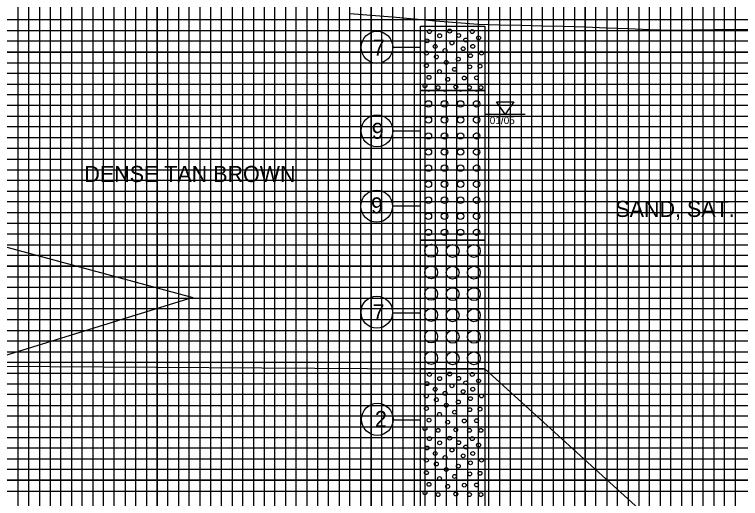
# Model space of a CAD drawing. Extents: x 2345490 to 2445302, y 465165 to 573888.
# Drawn here: x 2429181.6 to 2429520.7, y 544747 to 544973 of the extents above; entities that cross this region are included whole.
import ezdxf

# ---------------------------------------------------------------- set-up
doc = ezdxf.new("R2010")
doc.units = 0
for name, color, linetype in [('Old_Level_1', 7, 'Continuous'), ('Prop Road Sect_ Boring - Material (Outline)', 7, 'Continuous'), ('Prop Road Sect_ Boring - Peripheral (24 Hr GrdWtr Date)', 7, 'Continuous'), ('Prop Road Sect_ Boring - Peripheral (SPT Oval + Leader)', 7, 'Continuous'), ('Prop Road Sect_ Boring - Peripheral (SPT Tx)', 7, 'Continuous'), ('Prop Strc Sect_ Material - Contact (General - Minor)', 7, 'Continuous'), ('Prop Strc Sect_ Material - Tx (Composite Desc)', 7, 'Continuous'), ('Sheet DOT Grid CELL', 7, 'Continuous'), ('Sheet Profile Grid Major CELL', 7, 'Continuous'), ('Sheet Profile Grid Middle CELL', 7, 'Continuous'), ('Sheet Profile Grid Minor CELL', 7, 'Continuous'), ('Water Mark (24 Hr) Cell', 7, 'Continuous')]:
    doc.layers.add(name, color=color, linetype=linetype)

msp = doc.modelspace()

# ---------------------------------------------------------------- linework, layer by layer
at = {"layer": 'Old_Level_1'}
msp.add_lwpolyline([(2429338.24337, 544973.5185), (2429348.24337, 544972.71075), (2429358.24337, 544971.906), (2429368.24337, 544971.02825), (2429378.24337, 544970.1225), (2429388.24337, 544969.252), (2429398.24337, 544968.52), (2429408.24337, 544968.27625), (2429418.24337, 544968.03375), (2429428.24337, 544967.79225), (2429438.24337, 544967.552), (2429448.24337, 544967.2735), (2429458.24337, 544966.872), (2429468.24337, 544966.47125), (2429478.24337, 544966.0715), (2429488.24337, 544965.6865), (2429498.24337, 544965.88475), (2429508.24337, 544966.018), (2429518.24337, 544966.0175), (2429528.24337, 544966.016)], dxfattribs=at)
at = {"layer": 'Prop Road Sect_ Boring - Material (Outline)'}
for points in [[(2429371.24337, 544967.60766), (2429401.24337, 544967.60766), (2429401.24337, 544937.60766), (2429371.24337, 544937.60766)], [(2429371.24337, 544937.60766), (2429401.24337, 544937.60766), (2429401.24337, 544867.60766), (2429371.24337, 544867.60766)], [(2429371.24337, 544867.60766), (2429401.24337, 544867.60766), (2429401.24337, 544807.60766), (2429371.24337, 544807.60766)], [(2429371.24337, 544807.60766), (2429401.24337, 544807.60766), (2429401.24337, 544567.60766), (2429371.24337, 544567.60766)]]:
    msp.add_lwpolyline(points, close=True, dxfattribs=at)
for centre, radius in [((2429375.44029, 544965.06865), 0.9), ((2429380.21924, 544963.11934), 0.9), ((2429384.89209, 544965.3005), 0.9), ((2429389.12866, 544963.22543), 0.9), ((2429395.43642, 544965.06865), 0.9), ((2429374.30641, 544960.72903), 0.9), ((2429385.9414, 544959.74731), 0.9), ((2429392.41145, 544961.13403), 0.9), ((2429398.39646, 544962.09403), 0.9), ((2429378.11642, 544958.14902), 0.9), ((2429382.73643, 544956.24402), 0.9), ((2429391.18145, 544957.05402), 0.9), ((2429395.68146, 544958.14902), 0.9), ((2429374.03641, 544955.01402), 0.9), ((2429378.65642, 544953.24401), 0.9), ((2429394.58646, 544953.78401), 0.9), ((2429399.76147, 544955.01402), 0.9), ((2429374.03641, 544949.16401), 0.9), ((2429383.30643, 544950.66401), 0.9), ((2429388.94644, 544952.20901), 0.9), ((2429380.15643, 544946.434), 0.9), ((2429387.17644, 544947.424), 0.9), ((2429394.31645, 544948.609), 0.9), ((2429399.08646, 544948.894), 0.9), ((2429375.25142, 544943.70399), 0.9), ((2429383.96643, 544942.75899), 0.9), ((2429391.72145, 544943.35899), 0.9), ((2429397.45146, 544943.44899), 0.9), ((2429373.34641, 544939.77399), 0.9), ((2429379.46643, 544938.94899), 0.9), ((2429387.77644, 544939.21899), 0.9), ((2429394.18145, 544938.94899), 0.9), ((2429399.49147, 544938.94899), 0.9), ((2429374.98026, 544931.30433), 1.5), ((2429382.48026, 544931.30433), 1.5), ((2429389.98026, 544931.30433), 1.5), ((2429397.48026, 544931.30433), 1.5), ((2429374.98026, 544923.81933), 1.5), ((2429382.48026, 544923.81933), 1.5), ((2429389.98026, 544923.81933), 1.5), ((2429397.48026, 544923.81933), 1.5), ((2429374.98026, 544916.31933), 1.5), ((2429382.48026, 544916.31933), 1.5), ((2429389.98026, 544916.31933), 1.5), ((2429397.48026, 544916.31933), 1.5), ((2429374.98026, 544908.81933), 1.5), ((2429382.48026, 544908.81933), 1.5), ((2429389.98026, 544908.81933), 1.5), ((2429397.48026, 544908.81933), 1.5), ((2429374.98026, 544901.31933), 1.5), ((2429382.48026, 544901.31933), 1.5), ((2429389.98026, 544901.31933), 1.5), ((2429397.48026, 544901.31933), 1.5), ((2429374.98026, 544893.83433), 1.5), ((2429382.48026, 544893.83433), 1.5), ((2429389.98026, 544893.83433), 1.5), ((2429397.48026, 544893.83433), 1.5), ((2429374.98026, 544886.33433), 1.5), ((2429382.48026, 544886.33433), 1.5), ((2429389.98026, 544886.33433), 1.5), ((2429397.48026, 544886.33433), 1.5), ((2429374.98026, 544878.83433), 1.5), ((2429382.48026, 544878.83433), 1.5), ((2429389.98026, 544878.83433), 1.5), ((2429397.48026, 544878.83433), 1.5), ((2429374.98026, 544871.33433), 1.5), ((2429382.48026, 544871.33433), 1.5), ((2429389.98026, 544871.33433), 1.5), ((2429397.48026, 544871.33433), 1.5), ((2429376.23567, 544862.72195), 3), ((2429386.28567, 544862.57195), 3), ((2429396.21567, 544862.57195), 3), ((2429376.23567, 544852.64195), 3), ((2429386.28567, 544852.52195), 3), ((2429396.21567, 544852.52195), 3), ((2429376.23567, 544842.59195), 3), ((2429386.28567, 544842.47195), 3), ((2429396.21567, 544842.47195), 3), ((2429376.23567, 544832.75195), 3), ((2429386.28567, 544832.60195), 3), ((2429396.21567, 544832.60195), 3), ((2429376.23567, 544822.67195), 3), ((2429386.28567, 544822.55195), 3), ((2429396.21567, 544822.55195), 3), ((2429376.23567, 544812.62195), 3), ((2429386.28567, 544812.50195), 3), ((2429396.21567, 544812.50195), 3), ((2429375.44029, 544804.96365), 0.9), ((2429384.89209, 544805.1955), 0.9), ((2429395.43642, 544804.96365), 0.9), ((2429374.30641, 544800.62403), 0.9), ((2429380.21924, 544803.01434), 0.9), ((2429389.12866, 544803.12043), 0.9), ((2429392.41145, 544801.02903), 0.9), ((2429398.39646, 544801.98903), 0.9), ((2429378.11642, 544798.04402), 0.9), ((2429385.9414, 544799.64231), 0.9), ((2429391.18145, 544796.94902), 0.9), ((2429395.68146, 544798.04402), 0.9), ((2429374.03641, 544794.90902), 0.9), ((2429378.65642, 544793.13901), 0.9), ((2429382.73643, 544796.13902), 0.9), ((2429394.58646, 544793.67901), 0.9), ((2429399.76147, 544794.90902), 0.9), ((2429383.30643, 544790.55901), 0.9), ((2429388.94644, 544792.10401), 0.9), ((2429374.03641, 544789.05901), 0.9), ((2429380.15643, 544786.329), 0.9), ((2429387.17644, 544787.319), 0.9), ((2429394.31645, 544788.504), 0.9), ((2429399.08646, 544788.789), 0.9), ((2429375.25142, 544783.59899), 0.9), ((2429391.72145, 544783.25399), 0.9), ((2429397.45146, 544783.34399), 0.9), ((2429373.34641, 544779.66899), 0.9), ((2429383.96643, 544782.65399), 0.9), ((2429379.46643, 544778.84399), 0.9), ((2429387.77644, 544779.11399), 0.9), ((2429394.18145, 544778.84399), 0.9), ((2429399.49147, 544778.84399), 0.9), ((2429375.44029, 544774.97865), 0.9), ((2429380.21924, 544773.02934), 0.9), ((2429384.89209, 544775.2105), 0.9), ((2429389.12866, 544773.13543), 0.9), ((2429395.43642, 544774.97865), 0.9), ((2429374.30641, 544770.63903), 0.9), ((2429385.9414, 544769.65731), 0.9), ((2429392.41145, 544771.04403), 0.9), ((2429398.39646, 544772.00403), 0.9), ((2429378.11642, 544768.05902), 0.9), ((2429382.73643, 544766.15402), 0.9), ((2429391.18145, 544766.96402), 0.9), ((2429395.68146, 544768.05902), 0.9), ((2429374.03641, 544764.92402), 0.9), ((2429378.65642, 544763.15401), 0.9), ((2429394.58646, 544763.69401), 0.9), ((2429399.76147, 544764.92402), 0.9), ((2429383.30643, 544760.57401), 0.9), ((2429388.94644, 544762.11901), 0.9), ((2429374.03641, 544759.07401), 0.9), ((2429380.15643, 544756.344), 0.9), ((2429387.17644, 544757.334), 0.9), ((2429394.31645, 544758.519), 0.9), ((2429399.08646, 544758.804), 0.9), ((2429375.25142, 544753.61399), 0.9), ((2429383.96643, 544752.66899), 0.9), ((2429391.72145, 544753.26899), 0.9), ((2429397.45146, 544753.35899), 0.9), ((2429373.34641, 544749.68399), 0.9), ((2429387.77644, 544749.12899), 0.9), ((2429379.46643, 544748.85899), 0.9), ((2429394.18145, 544748.85899), 0.9), ((2429399.49147, 544748.85899), 0.9)]:
    msp.add_circle(centre, radius, dxfattribs=at)
for centre in [(2429374.98026, 544938.80433), (2429382.48026, 544938.80433), (2429389.98026, 544938.80433), (2429397.48026, 544938.80433)]:
    msp.add_arc(centre, 1.5, 232.9184167, 307.0815833, dxfattribs=at)
at = {"layer": 'Prop Road Sect_ Boring - Peripheral (SPT Oval + Leader)'}
for p, q in [((2429371.24337, 544957.60766), (2429358.16069, 544957.60766)), ((2429371.24337, 544918.60766), (2429358.16069, 544918.60766)), ((2429371.24337, 544883.60766), (2429358.16069, 544883.60766)), ((2429371.24337, 544833.60766), (2429358.16069, 544833.60766)), ((2429371.24337, 544783.60766), (2429358.16069, 544783.60766))]:
    msp.add_line(p, q, dxfattribs=at)
for centre in [(2429350.90419, 544957.71314), (2429350.94002, 544918.70212), (2429350.83254, 544883.50576), (2429350.86836, 544834.01341), (2429351.0654, 544784.00158)]:
    msp.add_ellipse(centre, major_axis=(0, 7.5), ratio=0.983464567, dxfattribs=at)
at = {"layer": 'Prop Strc Sect_ Material - Contact (General - Minor)'}
for p, q in [((2429161.24337, 544808.83877), (2429371.24337, 544807.60766)), ((2429401.24337, 544807.60766), (2429556.67058, 544666.71334))]:
    msp.add_line(p, q, dxfattribs=at)
msp.add_lwpolyline([(2429161.24337, 544868.83877), (2429264.94817, 544840.83488), (2429161.24337, 544808.83877)], dxfattribs=at)
at = {"layer": 'Sheet DOT Grid CELL'}
for p, q in [((2429198.24316, 545230.52975), (2429198.24316, 544205.52975)), ((2429248.24316, 545230.52975), (2429248.24316, 544205.52975)), ((2429298.24316, 545230.52975), (2429298.24316, 544205.52975)), ((2429348.24316, 545230.52975), (2429348.24316, 544205.52975)), ((2429398.24316, 545230.52975), (2429398.24316, 544205.52975)), ((2429448.24316, 545230.52975), (2429448.24316, 544205.52975)), ((2429498.24316, 545230.52975), (2429498.24316, 544205.52975)), ((2428648.24316, 544955.52975), (2430148.24316, 544955.52975)), ((2428648.24316, 544905.52975), (2430148.24316, 544905.52975)), ((2428648.24316, 544855.52975), (2430148.24316, 544855.52975)), ((2428648.24316, 544805.52975), (2430148.24316, 544805.52975)), ((2428648.24316, 544755.52975), (2430148.24316, 544755.52975))]:
    msp.add_line(p, q, dxfattribs=at)
at = {"layer": 'Sheet Profile Grid Major CELL'}
for points in [[(2429148.24316, 545230.52975), (2429198.24316, 545230.52975), (2429198.24316, 544205.52975)], [(2429248.24316, 544205.52975), (2429248.24316, 545230.52975), (2429298.24316, 545230.52975), (2429298.24316, 544205.52975)], [(2429348.24316, 544205.52975), (2429348.24316, 545230.52975), (2429398.24316, 545230.52975), (2429398.24316, 544205.52975)], [(2429448.24316, 544205.52975), (2429448.24316, 545230.52975), (2429498.24316, 545230.52975), (2429498.24316, 544205.52975)], [(2430148.24316, 544955.52975), (2428648.24316, 544955.52975), (2428648.24316, 545005.52975), (2430148.24316, 545005.52975)], [(2430148.24316, 544855.52975), (2428648.24316, 544855.52975), (2428648.24316, 544905.52975), (2430148.24316, 544905.52975)], [(2430148.24316, 544755.52975), (2428648.24316, 544755.52975), (2428648.24316, 544805.52975), (2430148.24316, 544805.52975)]]:
    msp.add_lwpolyline(points, dxfattribs=at)
at = {"layer": 'Sheet Profile Grid Middle CELL'}
for points in [[(2429223.24316, 544205.52975), (2429223.24316, 545230.52975), (2429273.24316, 545230.52975), (2429273.24316, 544205.52975)], [(2429323.24316, 544205.52975), (2429323.24316, 545230.52975), (2429373.24316, 545230.52975), (2429373.24316, 544205.52975)], [(2429423.24316, 544205.52975), (2429423.24316, 545230.52975), (2429473.24316, 545230.52975), (2429473.24316, 544205.52975)], [(2430148.24316, 544930.52975), (2428648.24316, 544930.52975), (2428648.24316, 544880.52975), (2430148.24316, 544880.52975)], [(2430148.24316, 544830.52975), (2428648.24316, 544830.52975), (2428648.24316, 544780.52975), (2430148.24316, 544780.52975)]]:
    msp.add_lwpolyline(points, dxfattribs=at)
at = {"layer": 'Sheet Profile Grid Minor CELL'}
for points in [[(2429183.24316, 545230.52975), (2429183.24316, 544205.52975), (2429188.24316, 544205.52975), (2429188.24316, 545230.52975), (2429193.24316, 545230.52975), (2429193.24316, 544205.52975), (2429203.24316, 544205.52975), (2429203.24316, 545230.52975), (2429208.24316, 545230.52975), (2429208.24316, 544205.52975), (2429213.24316, 544205.52975), (2429213.24316, 545230.52975), (2429218.24316, 545230.52975), (2429218.24316, 544205.52975)], [(2429228.24316, 544205.52975), (2429228.24316, 545230.52975), (2429233.24316, 545230.52975), (2429233.24316, 544205.52975)], [(2429238.24316, 544205.52975), (2429238.24316, 545230.52975), (2429243.24316, 545230.52975), (2429243.24316, 544205.52975)], [(2429253.24316, 544205.52975), (2429253.24316, 545230.52975), (2429258.24316, 545230.52975), (2429258.24316, 544205.52975)], [(2429263.24316, 544205.52975), (2429263.24316, 545230.52975), (2429268.24316, 545230.52975), (2429268.24316, 544205.52975)], [(2429278.24316, 544205.52975), (2429278.24316, 545230.52975), (2429283.24316, 545230.52975), (2429283.24316, 544205.52975)], [(2429288.24316, 544205.52975), (2429288.24316, 545230.52975), (2429293.24316, 545230.52975), (2429293.24316, 544205.52975)], [(2429303.24316, 544205.52975), (2429303.24316, 545230.52975), (2429308.24316, 545230.52975), (2429308.24316, 544205.52975)], [(2429313.24316, 544205.52975), (2429313.24316, 545230.52975), (2429318.24316, 545230.52975), (2429318.24316, 544205.52975)], [(2429328.24316, 544205.52975), (2429328.24316, 545230.52975), (2429333.24316, 545230.52975), (2429333.24316, 544205.52975)], [(2429338.24316, 544205.52975), (2429338.24316, 545230.52975), (2429343.24316, 545230.52975), (2429343.24316, 544205.52975)], [(2429353.24316, 544205.52975), (2429353.24316, 545230.52975), (2429358.24316, 545230.52975), (2429358.24316, 544205.52975)], [(2429363.24316, 544205.52975), (2429363.24316, 545230.52975), (2429368.24316, 545230.52975), (2429368.24316, 544205.52975)], [(2429378.24316, 544205.52975), (2429378.24316, 545230.52975), (2429383.24316, 545230.52975), (2429383.24316, 544205.52975)], [(2429388.24316, 544205.52975), (2429388.24316, 545230.52975), (2429393.24316, 545230.52975), (2429393.24316, 544205.52975)], [(2429403.24316, 544205.52975), (2429403.24316, 545230.52975), (2429408.24316, 545230.52975), (2429408.24316, 544205.52975)], [(2429413.24316, 544205.52975), (2429413.24316, 545229.92975), (2429418.24316, 545229.92975), (2429418.24316, 544205.52975)], [(2429428.24316, 544205.52975), (2429428.24316, 545230.52975), (2429433.24316, 545230.52975), (2429433.24316, 544205.52975)], [(2429438.24316, 544205.52975), (2429438.24316, 545230.52975), (2429443.24316, 545230.52975), (2429443.24316, 544205.52975)], [(2429453.24316, 544205.52975), (2429453.24316, 545230.52975), (2429458.24316, 545230.52975), (2429458.24316, 544205.52975)], [(2429463.24316, 544205.52975), (2429463.24316, 545230.52975), (2429468.24316, 545230.52975), (2429468.24316, 544205.52975)], [(2429478.24316, 544205.52975), (2429478.24316, 545230.52975), (2429483.24316, 545230.52975), (2429483.24316, 544205.52975)], [(2429488.24316, 544205.52975), (2429488.24316, 545230.52975), (2429493.24316, 545230.52975), (2429493.24316, 544205.52975)], [(2429503.24316, 544205.52975), (2429503.24316, 545230.52975), (2429508.24316, 545230.52975), (2429508.24316, 544205.52975)], [(2429513.24316, 544205.52975), (2429513.24316, 545230.52975), (2429518.24316, 545230.52975), (2429518.24316, 544205.52975)], [(2430098.24316, 544970.52975), (2428698.24316, 544970.52975), (2428698.24316, 544965.52975), (2430098.24316, 544965.52975)], [(2430098.24316, 544960.52975), (2428698.24316, 544960.52975), (2428698.24316, 544950.52975), (2430098.24316, 544950.52975)], [(2430098.24316, 544945.52975), (2428698.24316, 544945.52975), (2428698.24316, 544940.52975), (2430098.24316, 544940.52975)], [(2430098.24316, 544935.52975), (2428698.24316, 544935.52975), (2428698.24316, 544925.52975), (2430098.24316, 544925.52975)], [(2430098.24316, 544920.52975), (2428698.24316, 544920.52975), (2428698.24316, 544915.52975), (2430098.24316, 544915.52975)], [(2430098.24316, 544910.52975), (2428698.24316, 544910.52975), (2428698.24316, 544900.52975), (2430098.24316, 544900.52975)], [(2430098.24316, 544895.52975), (2428698.24316, 544895.52975), (2428698.24316, 544890.52975), (2430098.24316, 544890.52975)], [(2430098.24316, 544885.52975), (2428698.24316, 544885.52975), (2428698.24316, 544875.52975), (2430098.24316, 544875.52975)], [(2430098.24316, 544870.52975), (2428698.24316, 544870.52975), (2428698.24316, 544865.52975), (2430098.24316, 544865.52975)], [(2430098.24316, 544860.52975), (2428698.24316, 544860.52975), (2428698.24316, 544850.52975), (2430098.24316, 544850.52975)], [(2430098.24316, 544845.52975), (2428698.24316, 544845.52975), (2428698.24316, 544840.52975), (2430098.24316, 544840.52975)], [(2430098.24316, 544835.52975), (2428698.24316, 544835.52975), (2428698.24316, 544825.52975), (2430098.24316, 544825.52975)], [(2430098.24316, 544820.52975), (2428698.24316, 544820.52975), (2428698.24316, 544815.52975), (2430098.24316, 544815.52975)], [(2430098.24316, 544810.52975), (2428698.24316, 544810.52975), (2428698.24316, 544800.52975), (2430098.24316, 544800.52975)], [(2430098.24316, 544795.52975), (2428698.24316, 544795.52975), (2428698.24316, 544790.52975), (2430098.24316, 544790.52975)], [(2430098.24316, 544785.52975), (2428698.24316, 544785.52975), (2428698.24316, 544775.52975), (2430098.24316, 544775.52975)], [(2430098.24316, 544770.52975), (2428698.24316, 544770.52975), (2428698.24316, 544765.52975), (2430098.24316, 544765.52975)], [(2430098.24316, 544760.52975), (2428698.24316, 544760.52975), (2428698.24316, 544750.52975), (2430098.24316, 544750.52975)]]:
    msp.add_lwpolyline(points, dxfattribs=at)
at = {"layer": 'Water Mark (24 Hr) Cell'}
for p, q in [((2429401.48512, 544926.48641), (2429410.86012, 544926.48641)), ((2429410.86012, 544926.48641), (2429420.23512, 544926.48641))]:
    msp.add_line(p, q, dxfattribs=at)
msp.add_lwpolyline([(2429406.82887, 544932.25204), (2429414.89137, 544932.25204), (2429410.86012, 544926.48641)], close=True, dxfattribs=at)

# ---------------------------------------------------------------- texts
at = {"layer": 'Prop Road Sect_ Boring - Peripheral (24 Hr GrdWtr Date)'}
msp.add_text('01/05', height=3.5, dxfattribs=at).set_placement((2429403.6176, 544921.86855))
at = {"layer": 'Prop Road Sect_ Boring - Peripheral (SPT Tx)'}
for s, p in [('7', (2429349.05252, 544953.85566)), ('9', (2429348.47931, 544914.98795)), ('9', (2429348.12106, 544880.14984)), ('7', (2429348.87339, 544830.19176)), ('2', (2429349.99118, 544780.4128))]:
    msp.add_text(s, height=7.5, dxfattribs=at).set_placement(p)
at = {"layer": 'Prop Strc Sect_ Material - Tx (Composite Desc)'}
for s, p in [('DENSE TAN BROWN', (2429214.24727, 544894.82343)), ('SAND, SAT.', (2429462.29886, 544878.50051))]:
    msp.add_text(s, height=7.5, dxfattribs=at).set_placement(p)

doc.saveas('drawing.dxf')
